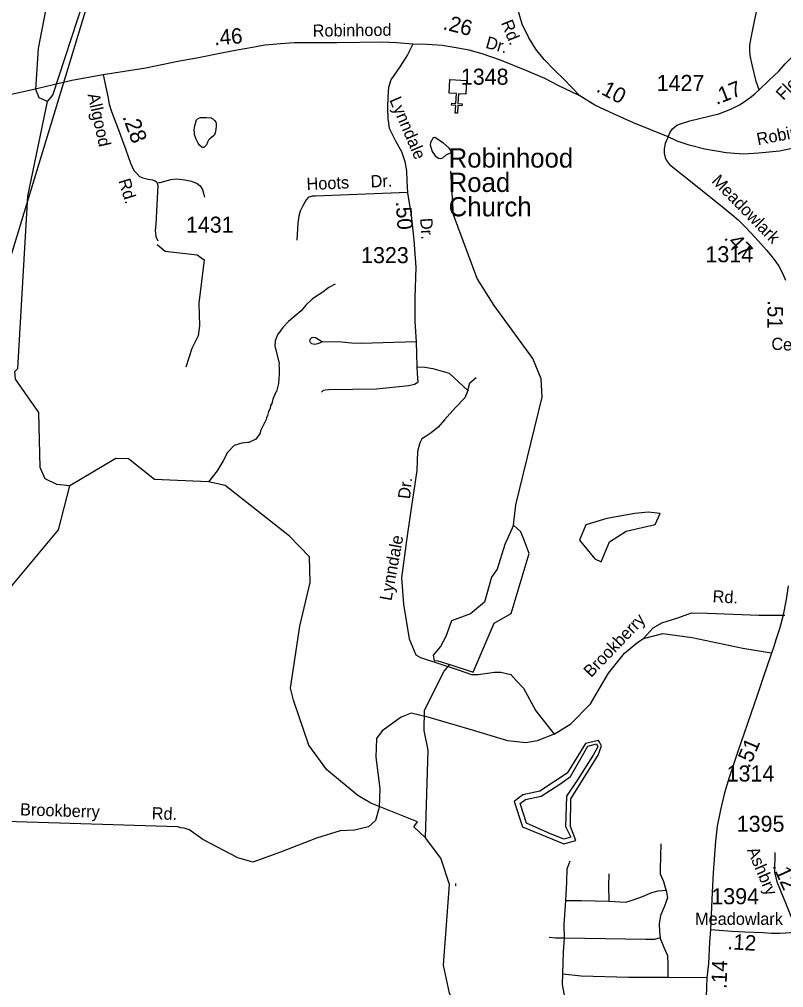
# Model space of a CAD drawing. Extents: x 1547597 to 1699558, y 810033 to 920809.
# Drawn here: x 1591150 to 1597107, y 858935 to 866479 of the extents above; entities that cross this region are included whole.
import ezdxf

# ---------------------------------------------------------------- set-up
doc = ezdxf.new("R2010")
doc.units = 0
for name, color, linetype in [('Exist Cultural Church CELL', 7, 'Continuous'), ('Exist Cultural Church Label', 7, 'Continuous'), ('Exist Hydrographic Buffer Line', 7, 'Continuous'), ('Exist Hydrographic Creek Single Shore', 7, 'Continuous'), ('Exist Hydrographic Lake Shore', 7, 'Continuous'), ('Exist Hydrographic Misc Water Feature', 7, 'Continuous'), ('Exist Road Non-System Type 51', 7, 'Continuous'), ('Exist Road Non-System Type 51 Label', 7, 'Continuous'), ('Exist Road Secondary Mileage Hundredths English Label', 7, 'Continuous'), ('Exist Road Secondary Type 41 Attributed', 7, 'Continuous'), ('Exist Road Secondary Type 51 Attributed', 7, 'Continuous'), ('Exist Road Secondary Type 51 Label', 7, 'Continuous'), ('Exist Road Secondary Type 51 Number Label', 7, 'Continuous'), ('Exist Utilities Electrical Transmission Line', 7, 'Continuous')]:
    doc.layers.add(name, color=color, linetype=linetype)

msp = doc.modelspace()

# ---------------------------------------------------------------- linework, layer by layer
at = {"layer": 'Exist Cultural Church CELL'}
msp.add_lwpolyline([(1594629.6, 865896.6), (1594572.8, 865899.8), (1594568.4, 865823.8), (1594600.3, 865821.9), (1594599.4, 865805.9), (1594567.5, 865807.8), (1594564, 865747.8), (1594548, 865748.7), (1594551.5, 865808.7), (1594519.5, 865810.6), (1594520.4, 865826.5), (1594552.4, 865824.7), (1594556.8, 865900.7), (1594499.3, 865904.1), (1594505.4, 866010.4), (1594635.8, 866002.9)], close=True, dxfattribs=at)
at = {"layer": 'Exist Hydrographic Buffer Line'}
for points in [[(1595392.6, 860090.7), (1595270.3, 860140.5), (1595102.9, 860217.5), (1595053.5, 860370.9), (1595096.2, 860401.7), (1595216.4, 860428.1), (1595361.5, 860519.9), (1595446.5, 860580), (1595581.2, 860816.4)], [(1595581.2, 860816.4), (1595647.6, 860835), (1595657.9, 860810.1), (1595622.7, 860745.9), (1595500.4, 860555.1), (1595414.7, 860427.5), (1595406.6, 860190.1), (1595448.6, 860107.3), (1595392.6, 860090.7)]]:
    msp.add_lwpolyline(points, dxfattribs=at)
at = {"layer": 'Exist Hydrographic Creek Single Shore'}
for points in [[(1591369.5, 865839.9), (1591412.6, 865888.3), (1591653.1, 866625.7), (1591582.9, 867141.5)], [(1591114.6, 863734.3), (1591139.6, 863760.1), (1591217.6, 865101.1), (1591369.5, 865839.9)], [(1595001.6, 862539.3), (1595020.6, 862696.5), (1595223.6, 863536), (1595217.7, 863677.3), (1595152.6, 863836.1), (1594849.6, 864249.3), (1594718.6, 864458.9), (1594533.6, 864955), (1594513.6, 865296.8)], [(1591543.6, 862845.7), (1591443.6, 862854.3), (1591352.6, 862898.8), (1591311.6, 862988.3), (1591301.6, 863415.4), (1591121.5, 863675.1), (1591114.6, 863734.3)], [(1593888.7, 860373.6), (1593787, 860431.8), (1593545.6, 860632), (1593406.6, 860825.2), (1593286.6, 861175.7), (1593262.6, 861268.1), (1593336.6, 861752.4), (1593416.6, 862092.2), (1593410.6, 862292.5), (1593254.6, 862453.3), (1592755.2, 862847.7), (1592624.7, 862875.5), (1592204.6, 862893.2), (1592001.1, 863056.2), (1591903, 863058.6), (1591543.6, 862845.7)], [(1587871.6, 860921), (1588739.5, 861527.1), (1589117.6, 861719.8), (1590240.5, 862113.9), (1590406.6, 862110.5), (1590514.6, 862052.5), (1590756.5, 862057.5), (1590922.5, 861995.1), (1591064.6, 862034.8), (1591454.5, 862502.9), (1591543.6, 862845.7)], [(1594504.9, 861451.6), (1594686.5, 861394.2), (1594850.6, 861774.2), (1594982.6, 861850), (1595122.7, 862318.5), (1595084.5, 862420.5), (1595059, 862487.4), (1595001.6, 862539.3)], [(1594316.4, 860103.2), (1594336.6, 860786.6), (1594305.6, 860938.3), (1594307.6, 861095.8), (1594461.6, 861401.2), (1594504.9, 861451.6)], [(1594316.4, 860103.2), (1594225.3, 860188), (1594252.9, 860226.1), (1593888.7, 860373.6)], [(1594502.6, 859738.9), (1594434.9, 859944.3), (1594316.4, 860103.2)], [(1594201.6, 856846.8), (1594679.6, 857106.3), (1594874.6, 857312.5), (1594934.6, 857429.4), (1594935.6, 857554.2), (1594697.6, 857798.6), (1594556.6, 857883.5), (1594483.6, 857983.5), (1594485.6, 858193.6), (1594597.6, 858424.4), (1594600.6, 858640.9), (1594575.6, 858667.7), (1594576.6, 858723.5), (1594503.6, 858892.4), (1594456.6, 859110), (1594502.6, 859738.9)]]:
    msp.add_lwpolyline(points, dxfattribs=at)
at = {"layer": 'Exist Hydrographic Lake Shore'}
msp.add_lwpolyline([(1595006.7, 860385.7), (1595070.6, 860187.4), (1595394.6, 860056.1), (1595486.6, 860080.5), (1595446.6, 860189.7), (1595448.6, 860406.2), (1595661.6, 860746.6), (1595687.6, 860818.3), (1595663.6, 860861.5), (1595563.6, 860837.3), (1595418.6, 860607.1), (1595207.6, 860467), (1595074.6, 860436.9), (1595006.7, 860385.7)], dxfattribs=at)
at = {"layer": 'Exist Hydrographic Misc Water Feature'}
msp.add_line((1594548.8, 859746.5), (1594550.6, 859728.4), dxfattribs=at)
for points in [[(1591369.5, 865839.9), (1591303.6, 865867.5), (1591279.6, 865933.7), (1591300.5, 866251.7), (1591445.6, 867007.1), (1591465.6, 867249.5), (1591500, 867299.9)], [(1592670.6, 865692.1), (1592681.5, 865677), (1592684.7, 865668), (1592684.3, 865647.1), (1592682.9, 865621.5), (1592676.4, 865595), (1592670.5, 865579.3), (1592663.3, 865571), (1592647.3, 865558.2), (1592634, 865547.3), (1592624.6, 865536.7), (1592616.4, 865521.9), (1592608.1, 865502.6), (1592595.7, 865487.9), (1592586.8, 865481), (1592580.2, 865480.2), (1592573.2, 865483.1), (1592555.4, 865498.9), (1592544.4, 865515.4), (1592529.6, 865545.4), (1592516.6, 865578.8), (1592514.1, 865595.1), (1592514, 865617.1), (1592518.3, 865649.2), (1592530.3, 865696), (1592535.5, 865701.1), (1592554.4, 865712.8), (1592562.4, 865714.1), (1592608, 865713.8), (1592648.1, 865711.2), (1592656.4, 865707.3), (1592670.6, 865692.1)], [(1594456.5, 865513.1), (1594388.1, 865558), (1594376.4, 865555.1), (1594355.7, 865519.8), (1594352, 865500.3), (1594368.3, 865448.3), (1594389.7, 865415.4), (1594417.1, 865397.4), (1594429.6, 865394.6), (1594450, 865401.4), (1594477.1, 865422.3), (1594515.9, 865442.2), (1594513.5, 865458.7), (1594500.7, 865476.6), (1594456.5, 865513.1)], [(1593612, 864416.3), (1593561.7, 864389), (1593507.2, 864347.6), (1593458.9, 864318.3), (1593432.7, 864298.6), (1593384.1, 864251.3), (1593345.6, 864207.8), (1593248.6, 864125.1), (1593204, 864077.6), (1593163.4, 864022.1), (1593142.8, 863974.4), (1593142.4, 863934.5), (1593174.7, 863798.1), (1593172.6, 863782.1), (1593176.4, 863766.1), (1593175.7, 863714.1), (1593169.7, 863642.9), (1593154.1, 863578.5), (1593149.4, 863573.5), (1593125.4, 863518.8), (1593117.1, 863486.9), (1593108.9, 863471), (1593104.6, 863447.2), (1593092.3, 863423.4), (1593084, 863391.5), (1593075.8, 863375.6), (1593075.7, 863367.6), (1593030.6, 863272.1), (1593026.4, 863256.3), (1592993.8, 863208.7), (1592937.5, 863181.4), (1592930.8, 863183.1), (1592885.5, 863178), (1592825.2, 863158.7), (1592772.6, 863103.5), (1592739.8, 863039.9), (1592692.9, 862960.6), (1592624.7, 862875.5)], [(1595564.2, 862540.3), (1595516.4, 862422.3), (1595634.3, 862275.7), (1595685.2, 862253.4), (1595748.9, 862409.6), (1595879.5, 862492.5), (1596105.6, 862543.5), (1596143.8, 862629.5), (1596051.4, 862639.1), (1595946.3, 862629.5), (1595729.8, 862591.3), (1595564.2, 862540.3)], [(1595001.6, 862539.3), (1594934.8, 862388.6), (1594874.3, 862194.2), (1594829.8, 862133.6), (1594775.6, 861939.2), (1594667.4, 861846.8), (1594517.7, 861792.6), (1594473.1, 861671.5), (1594431.7, 861591.8), (1594374.4, 861524.9), (1594383.9, 861483.4), (1594412.6, 861480.3), (1594504.9, 861451.6)]]:
    msp.add_lwpolyline(points, dxfattribs=at)
at = {"layer": 'Exist Road Non-System Type 51'}
msp.add_line((1596205.9, 859015.8), (1596510.6, 859013.4), dxfattribs=at)
for points in [[(1592235.1, 865207.5), (1592246.6, 865208.2), (1592330.9, 865230.9), (1592375, 865236.2), (1592440.9, 865229.3), (1592492.9, 865218.6), (1592536.6, 865199.9), (1592558.4, 865181.7), (1592577.9, 865153.2), (1592589.3, 865115.2), (1592593.1, 865093.1)], [(1594174.4, 865131.2), (1593459.5, 865102.6), (1593433.5, 865100.9), (1593417.6, 865097.2), (1593403.5, 865093.3), (1593385.1, 865073.7), (1593358.5, 865026), (1593339.9, 864984.1), (1593327.3, 864944.4), (1593320.6, 864890.5), (1593312.5, 864758.6)], [(1592225.6, 864723.9), (1592286.2, 864673.9), (1592536.2, 864643.3), (1592589.8, 864606.1), (1592548.5, 864267), (1592554.3, 864091.8), (1592543.7, 864013.5), (1592494.6, 863914.5), (1592446.9, 863770)], [(1593513.2, 863967.2), (1593489, 863957.5), (1593474.9, 863951.8), (1593463, 863947.9), (1593452.9, 863946.1), (1593441, 863948.3), (1593428.8, 863952.3), (1593419, 863960.6), (1593415.2, 863970.6), (1593417.4, 863982.6), (1593419.4, 863990.6), (1593429.6, 864000.4), (1593445.7, 864004.2), (1593457.6, 864000), (1593513.2, 863967.2)], [(1594243.5, 863967.2), (1593815.1, 863952.9), (1593739.1, 863955.9), (1593663.2, 863963), (1593513.2, 863967.2)], [(1594249.2, 863773.1), (1594310.9, 863769.7), (1594372.6, 863757.7), (1594501.1, 863721.7), (1594645.1, 863587.9)], [(1594250, 863720.6), (1594256, 863653.1)], [(1594645.1, 863587.9), (1594662.2, 863647.9), (1594710.2, 863689.1)], [(1593505.4, 863573.2), (1593513.6, 863583), (1593521.7, 863588.9), (1593533.8, 863592.8), (1593561.9, 863596.3), (1593934.1, 863600.4), (1594186.2, 863625.7), (1594230.3, 863635.9), (1594256, 863653.1)], [(1594645.1, 863587.9), (1594622.8, 863531.3), (1594549.1, 863454.1), (1594463.4, 863359.8), (1594415.4, 863301.4), (1594358.9, 863256.9), (1594312.6, 863226), (1594286.9, 863210.5), (1594271.5, 863179.7), (1594252.6, 863111.1), (1594247.5, 862963.6), (1594199.5, 862635.5), (1594168.7, 862420.1), (1594127.6, 862126.8), (1594143.1, 861921.8), (1594189.4, 861652.5), (1594239.1, 861527.3), (1594276.8, 861508.5), (1594569.8, 861412.4), (1594673.7, 861375.5), (1594726.9, 861375.5), (1594853.7, 861394.3), (1594903.4, 861392.6), (1594980.5, 861373.7), (1595021.7, 861329.2), (1595078.2, 861267.4), (1595175.9, 861090.7), (1595318, 860909.7)], [(1596014, 861654.3), (1596091.1, 861738.4), (1596158, 861776.1), (1596281.4, 861817.3), (1596387.6, 861855), (1596512.7, 861853.3), (1596913.8, 861836.1), (1597116.7, 861837.5)], [(1595318, 860909.7), (1595448.2, 860990.3), (1595600.8, 861146.4), (1595742.6, 861385.8), (1595866, 861541.8), (1595970.6, 861627.6), (1596014, 861654.3)], [(1596014, 861654.3), (1596164.8, 861693.8), (1596394.5, 861662.9), (1596788.7, 861578.8), (1597010.1, 861544.6)], [(1595318, 860909.7), (1595186.2, 860857.6), (1595098.2, 860842.9), (1594956.4, 860857.6), (1594663, 860945.7), (1594345.2, 861038.7), (1594203.4, 861072.9), (1594125.1, 861043.5), (1593978.4, 860935.9), (1593934.4, 860877.2), (1593929.5, 860730.4), (1593958.9, 860485.7), (1593954, 860338.9), (1593924.7, 860236.1), (1593870.9, 860187.2), (1593763.3, 860162.7), (1593650.8, 860157.8), (1593465, 860099.1), (1593186.3, 859991.4), (1592971.2, 859913.1), (1592853.8, 859947.4), (1592580, 860089.3)], [(1590790, 860238.9), (1592383.9, 860191.8), (1592406.7, 860183.5), (1592432.7, 860181.1), (1592472.4, 860167.6)], [(1592580, 860089.3), (1592472.4, 860167.6)], [(1596191.2, 859694.5), (1596173.6, 859759.4), (1596148.1, 859819), (1596146, 859859.4), (1596152.3, 860055)], [(1595409.9, 859613.4), (1595417.3, 859756), (1595419.7, 859861.7), (1595441.8, 859923.2)], [(1595746.5, 859608.4), (1595744, 859728.9), (1595746.5, 859822.4)], [(1595746.5, 859608.4), (1595876.7, 859601.1), (1595933.2, 859618.3), (1596006.9, 859645.3), (1596080.6, 859677.3), (1596129.8, 859689.6), (1596191.2, 859694.5)], [(1596191.2, 859694.5), (1596201, 859635.5), (1596178.9, 859569.1), (1596147, 859497.8), (1596137.1, 859431.4), (1596139.6, 859372.4), (1596144.5, 859323.2)], [(1595400.1, 859320.7), (1595395.1, 859426.5), (1595409.9, 859613.4)], [(1595409.9, 859613.4), (1595527.8, 859613.4), (1595746.5, 859608.4)], [(1595400.1, 859320.7), (1595328.8, 859320.7), (1595279.7, 859325.6)], [(1595384.8, 859043.1), (1595390.2, 859215), (1595400.1, 859320.7)], [(1596144.5, 859323.2), (1596100.3, 859310.9), (1596031.5, 859310.9), (1595400.1, 859320.7)], [(1596205.9, 859015.8), (1596205.9, 859119.1), (1596203.5, 859183), (1596174, 859251.9), (1596144.5, 859323.2)], [(1595410.4, 858734.5), (1595405.2, 858849), (1595382.9, 858959.3), (1595384.8, 859043.1)], [(1595384.8, 859043.1), (1595527.7, 859027.7), (1595900.2, 859017.5), (1596205.9, 859015.8)]]:
    msp.add_lwpolyline(points, dxfattribs=at)
at = {"layer": 'Exist Road Secondary Type 41 Attributed'}
msp.add_lwpolyline([(1591804.2, 866045.7), (1591838.7, 865878.2), (1591851.2, 865817.1), (1591869, 865759.9), (1591923.4, 865618.4), (1591981.4, 865461.7), (1592017.6, 865357.6), (1592043.6, 865302.7), (1592066.5, 865277.7), (1592086, 865255.5), (1592113.8, 865243.8), (1592154.5, 865233), (1592187.4, 865228), (1592209.4, 865220.6), (1592221.3, 865209.8), (1592230.4, 865184.9), (1592215.1, 864883.3), (1592208.9, 864833.5), (1592215.1, 864788.2), (1592228.7, 864753.7)], dxfattribs=at)
at = {"layer": 'Exist Road Secondary Type 51 Attributed'}
for points in [[(1595518.5, 865883.2), (1595394.3, 866013.8), (1595321.1, 866084), (1595241.4, 866166.8), (1595174.6, 866246.5), (1595120.4, 866335.7), (1595069.5, 866440.9), (1595040.8, 866539.7), (1594986.7, 866734.1), (1594942.1, 866899.8), (1594901.2, 867067.6)], [(1596916.7, 865930.2), (1596893.4, 865993.9), (1596863.9, 866115.2), (1596845.8, 866198.5), (1596844.1, 866239.7), (1596844.1, 866278), (1596853.8, 866335.2), (1596878.9, 866463.6), (1596909.3, 866598)], [(1596916.7, 865930.2), (1596990.7, 866002.7), (1597068.9, 866076.3), (1597119.8, 866133.3), (1597185.9, 866198.9), (1597305.7, 866313.9), (1597329, 866335.5), (1597422, 866409.5), (1597456.8, 866434.1), (1597509.2, 866464.1), (1597553.2, 866485.4), (1597646.6, 866517.5), (1597706.1, 866532.8), (1597761.6, 866541.2), (1597794.2, 866544.2), (1597831.6, 866545.6), (1597885.4, 866543.6), (1597995.5, 866533.5), (1598178.7, 866508.3), (1598275.2, 866493.1), (1598410.4, 866470.9)], [(1594217.6, 866284.5), (1594090, 866296.9), (1593981.5, 866301.1), (1593625, 866296.7), (1593450.9, 866297.2), (1593290.8, 866295.5), (1593186.6, 866289), (1593128.4, 866281.9), (1593062.5, 866276.9), (1592968.1, 866260.2), (1592847.8, 866237.8), (1592725.5, 866215.7), (1592546.8, 866178.3), (1592384.3, 866150.5), (1592137.3, 866098.1), (1591804.2, 866045.7)], [(1594217.6, 866284.5), (1594176.2, 866203.3), (1594114.4, 866108.5), (1594045.8, 866007.6), (1594028.1, 865946.9), (1594023, 865878.7), (1594020.5, 865787.8), (1594023, 865706.9), (1594033.1, 865631.1), (1594083.6, 865527.5), (1594129.1, 865449.2), (1594154.3, 865370.9), (1594167, 865300.1), (1594169.5, 865221.8), (1594174.5, 865128.3), (1594204.8, 864953.5), (1594225, 864759), (1594241.2, 864548.8), (1594233.6, 864309), (1594233.6, 864124.9), (1594243.5, 863967.2), (1594246.7, 863875.1), (1594249.2, 863773.1), (1594250, 863720.6)], [(1595518.5, 865883.2), (1595349.7, 865962.9), (1595244.6, 866017), (1595104.5, 866077.6), (1594900.7, 866160.4), (1594757.3, 866211.4), (1594656.3, 866238.5), (1594538.9, 866258.5), (1594445.1, 866274.4), (1594327.4, 866282.4), (1594217.6, 866284.5)], [(1591804.2, 866045.7), (1591558.6, 866002.1), (1591252.7, 865930.9), (1591063.9, 865889.5), (1590991.5, 865872.6), (1590806.9, 865839.3), (1590486, 865780), (1590344.2, 865770.1)], [(1596206.7, 865562.5), (1595935.8, 865672.9), (1595786.1, 865739.8), (1595636.4, 865809.9), (1595518.5, 865883.2)], [(1596206.7, 865562.5), (1596222.6, 865600.1), (1596241.1, 865625.2), (1596256.5, 865639.7), (1596274.5, 865654.3), (1596302.3, 865666.2), (1596376.7, 865689.5), (1596600.9, 865742.7), (1596695.2, 865779.1), (1596720.5, 865792.3), (1596768.7, 865816.6), (1596810.2, 865844.3), (1596846.7, 865870.8), (1596881.5, 865897.6), (1596916.7, 865930.2)], [(1596206.7, 865562.5), (1596184.2, 865512), (1596176.3, 865471.5), (1596174.5, 865435.3), (1596184.2, 865403.6), (1596193.9, 865379.8), (1596217.7, 865348.1), (1596407.1, 865198.4), (1596631.3, 865018), (1596704, 864958.5), (1596751.1, 864916.2), (1596801.8, 864868), (1596853.3, 864814.5), (1596935.2, 864726.2), (1596973.1, 864681.2), (1597015.9, 864632.1), (1597046.2, 864589), (1597070, 864555.9), (1597090.3, 864516.9), (1597106.6, 864484.3), (1597120.7, 864448.2)], [(1597298.1, 865498.8), (1597074.7, 865451.4), (1596914.5, 865435.6), (1596792.7, 865428.8), (1596657.7, 865439.5), (1596493, 865466.8), (1596371.4, 865497.7), (1596277.2, 865531.1), (1596206.7, 865562.5)], [(1597141.8, 862065.7), (1597126.5, 861958), (1597100.4, 861827.8), (1597074.4, 861730.9), (1597047.1, 861645), (1597033.7, 861601.5), (1596948.5, 861358.3), (1596897.8, 861202.3), (1596852.9, 861076.4), (1596795.6, 860909.4), (1596752, 860782.1), (1596682.4, 860571.8), (1596645.5, 860454.1), (1596613.3, 860319.4), (1596589, 860192.6), (1596576.7, 860075.8), (1596558.6, 859830.5), (1596550.3, 859679.4), (1596536.4, 859388.5)], [(1597209, 859378.3), (1597128.1, 859579.4), (1597058.1, 859752.4), (1597038.4, 859831.3), (1597040.6, 859989)], [(1596536.4, 859388.5), (1596528.7, 859288.8), (1596521, 859123), (1596507.5, 859012.5), (1596498.8, 858721.9)], [(1596536.4, 859388.5), (1596705.7, 859375.6), (1596804.3, 859370.1), (1596947.6, 859364.7), (1597011.9, 859359.8), (1597078, 859360.3), (1597121.6, 859361.2), (1597158.1, 859365.8), (1597209, 859378.3)]]:
    msp.add_lwpolyline(points, dxfattribs=at)
at = {"layer": 'Exist Utilities Electrical Transmission Line'}
msp.add_lwpolyline([(1595702.8, 883823.3), (1595542, 883375.3), (1595381.3, 882951.3), (1595317.5, 882784.1), (1595074.8, 882528.9), (1594795.4, 882224.2), (1594492.3, 881911.7), (1594314.2, 881725.8), (1594181.7, 881585.2), (1591756.7, 879036.3), (1591646.3, 875142), (1590597.3, 874408.7), (1590660.9, 873411.3), (1590633.8, 873059.7), (1590510, 871286.5), (1590671.8, 869193.1), (1591400.6, 867299.4), (1591680.4, 866599), (1590226.6, 861827.8), (1590099.7, 859136.4), (1590298, 857488.7)], dxfattribs=at)

# ---------------------------------------------------------------- texts
at = {"layer": 'Exist Cultural Church Label'}
for s, p in [('Robinhood ', (1594496.3, 865324.2)), ('Road ', (1594496.3, 865134.2)), ('Church', (1594496.3, 864944.2))]:
    msp.add_text(s, height=150, dxfattribs=at).set_placement(p)
at = {"layer": 'Exist Road Non-System Type 51 Label'}
for s, rotation, p in [('Dr.', 2.29681, (1593889.6, 865169.1)), ('Hoots', 2.29681, (1593390.2, 865149)), ('Dr.', 83.48356, (1594193.9, 862738.6)), ('Lynndale', 79.46852, (1594049.7, 861944.2)), ('Rd.', 357.14561, (1596551.3, 861937.3)), ('Brookberry', 46.23609, (1595605.8, 861346.2)), ('Brookberry', 358.3074, (1591154.9, 860277.3)), ('Rd.', 358.3074, (1592181, 860247))]:
    msp.add_text(s, height=95, rotation=rotation, dxfattribs=at).set_placement(p)
at = {"layer": 'Exist Road Secondary Mileage Hundredths English Label'}
for s, height, rotation, p in [('.26', 120, 345.61422, (1594446, 866403.4)), ('.46', 120, 4.33872, (1592670.7, 866276.3)), ('.10', 120, 332.35411, (1595639.1, 865919.5)), ('.17', 120, 21.35461, (1596582.8, 865811.4)), ('.28', 125, 290.30629, (1591952.4, 865720)), ('.50', 120, 273.80261, (1594083.9, 865058.8)), ('.47', 120, 312.73047, (1596636.4, 864772.6)), ('.51', 120, 269.5939, (1596981.5, 864291.7)), ('.51', 120, 66.90394, (1596838.5, 860640.2)), ('.12', 120, 294.27936, (1597017.4, 859886.5)), ('.12', 120, 356.33289, (1596666.7, 859235.8)), ('.14', 120, 87.63732, (1596660.8, 858924.1))]:
    msp.add_text(s, height=height, rotation=rotation, dxfattribs=at).set_placement(p)
at = {"layer": 'Exist Road Secondary Type 51 Label'}
for s, rotation, p in [('Rd.', 291.92865, (1594902.7, 866452.7)), ('Robinhood', 0.71526, (1593436.8, 866343.5)), ('Dr.', 344.399, (1594777.9, 866258.2)), ('Fleetwood', 46.05194, (1597104.4, 865843.1)), ('Allgood', 282.4833, (1591681.1, 865893.2)), ('Lynndale', 293.17753, (1594032.8, 865851.7)), ('Robinhood', 10.98407, (1596906.2, 865497.7)), ('Meadowlark', 314.38591, (1596539.8, 865213.4)), ('Rd.', 287.2032, (1591921.5, 865222.1)), ('Dr.', 273.80261, (1594273.7, 864928.9)), ('Century Oaks Ct.', 356.8925, (1597008.8, 863906.1)), ('Ashbry', 293.18169, (1596819.8, 860007.2))]:
    msp.add_text(s, height=95, rotation=rotation, dxfattribs=at).set_placement(p)
msp.add_text('Meadowlark ', height=95, dxfattribs=at).set_placement((1596416.1, 859424.1))
at = {"layer": 'Exist Road Secondary Type 51 Number Label'}
for s, p in [('1348', (1594590.8, 865969.7)), ('1427', (1596117, 865921.2)), ('1431', (1592448.6, 864816.9)), ('1323', (1593813.5, 864579.6)), ('1314', (1596497.1, 864586.5)), ('1314', (1596662.3, 860541.1)), ('1395', (1596741.2, 860149.4)), ('1394', (1596543.1, 859584.7))]:
    msp.add_text(s, height=125, dxfattribs=at).set_placement(p)

doc.saveas('drawing.dxf')
